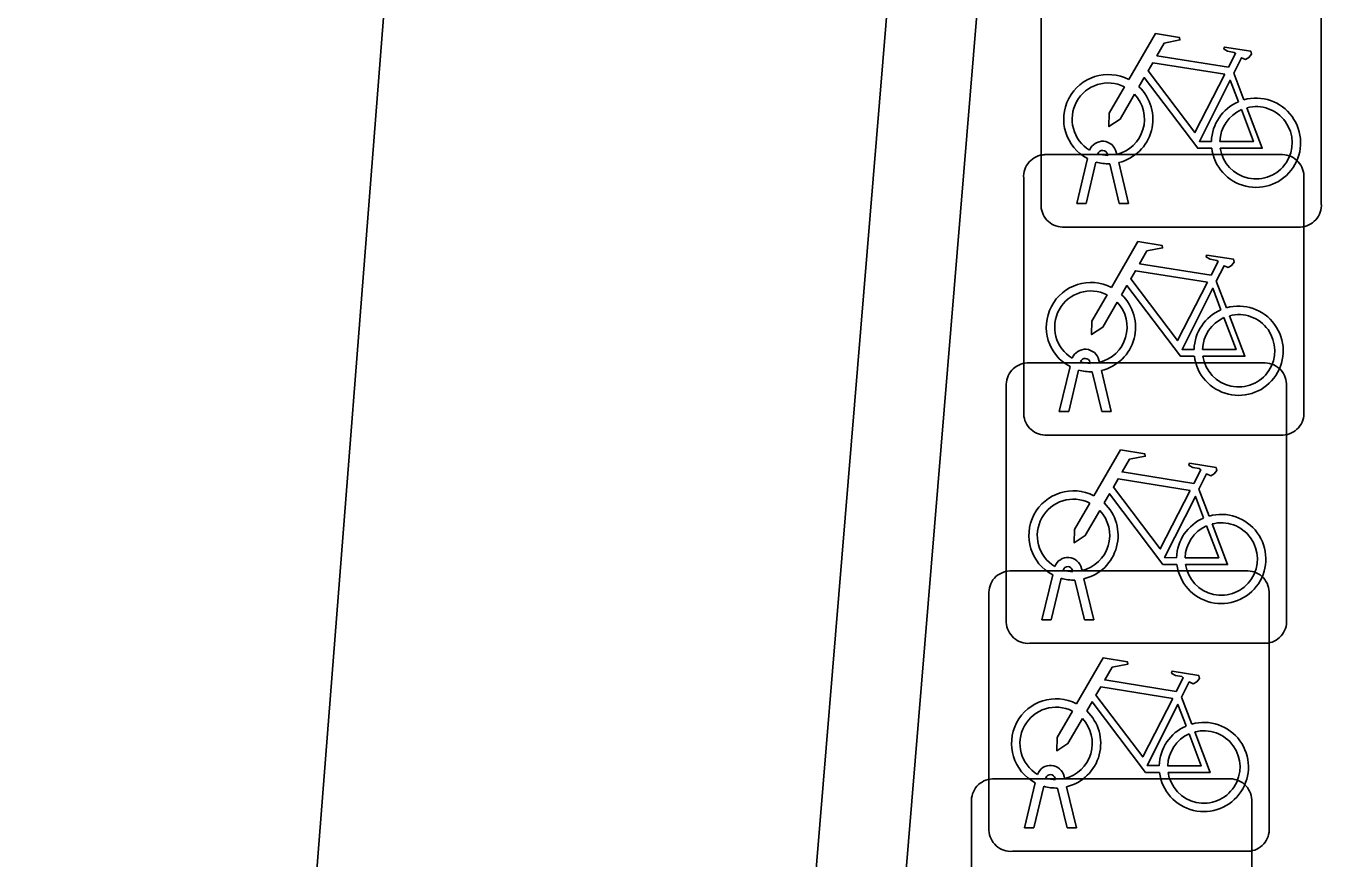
# Model space of a CAD drawing. Extents: x 160664 to 161506, y 382245 to 383288.
# Drawn here: x 161164.685 to 161169.388, y 382902.468 to 382905.433 of the extents above; entities that cross this region are included whole.
import ezdxf

# ---------------------------------------------------------------- set-up
doc = ezdxf.new("R2010")
doc.units = 0
for name, color, linetype in [('IMGEO_Fietsenrek', 7, 'Continuous'), ('IMGEO_Muur', 7, 'Continuous'), ('IMGEO_Pand', 7, 'Continuous')]:
    doc.layers.add(name, color=color, linetype=linetype)

msp = doc.modelspace()

# ---------------------------------------------------------------- linework, layer by layer
at = {"layer": 'IMGEO_Fietsenrek'}
for p, q in [((161169.3015, 382905.6431), (161169.3015, 382904.8022)), ((161169.3015, 382904.8022), (161169.3015, 382905.6431)), ((161168.3025, 382904.7929), (161168.3025, 382905.6338)), ((161168.3025, 382905.6338), (161168.3025, 382904.7929)), ((161168.9892, 382905.2672), (161169.0255, 382905.172)), ((161168.5706, 382904.9854), (161168.5724, 382904.9775)), ((161168.3149, 382904.9765), (161169.1558, 382904.9765)), ((161169.1558, 382904.9765), (161168.3149, 382904.9765)), ((161168.4295, 382904.8023), (161168.4678, 382904.9623)), ((161168.4982, 382904.9501), (161168.4629, 382904.8023)), ((161168.5399, 382904.9739), (161168.5389, 382904.9782)), ((161168.581, 382904.8023), (161168.5471, 382904.944)), ((161168.5794, 382904.9483), (161168.6144, 382904.8023)), ((161168.2405, 382904.0519), (161168.2405, 382904.8928)), ((161168.2405, 382904.8928), (161168.2405, 382904.0519)), ((161169.2395, 382904.9021), (161169.2395, 382904.0612)), ((161169.2395, 382904.0612), (161169.2395, 382904.9021)), ((161168.4629, 382904.8023), (161168.4295, 382904.8023)), ((161168.6144, 382904.8023), (161168.581, 382904.8023)), ((161169.2271, 382904.7185), (161168.3862, 382904.7185)), ((161168.3862, 382904.7185), (161169.2271, 382904.7185)), ((161168.9272, 382904.5262), (161168.9635, 382904.431)), ((161168.2529, 382904.2345), (161169.0938, 382904.2345)), ((161169.0938, 382904.2345), (161168.2529, 382904.2345)), ((161168.4779, 382904.2329), (161168.4769, 382904.2372)), ((161168.5086, 382904.2444), (161168.5104, 382904.2365)), ((161168.3675, 382904.0613), (161168.4058, 382904.2213)), ((161168.4362, 382904.2091), (161168.4009, 382904.0613)), ((161168.519, 382904.0613), (161168.4851, 382904.203)), ((161168.5174, 382904.2073), (161168.5524, 382904.0613)), ((161168.1785, 382903.3099), (161168.1785, 382904.1508)), ((161168.1785, 382904.1508), (161168.1785, 382903.3099)), ((161169.1775, 382904.1601), (161169.1775, 382903.3192)), ((161169.1775, 382903.3192), (161169.1775, 382904.1601)), ((161168.4009, 382904.0613), (161168.3675, 382904.0613)), ((161168.5524, 382904.0613), (161168.519, 382904.0613)), ((161169.1651, 382903.9775), (161168.3242, 382903.9775)), ((161168.3242, 382903.9775), (161169.1651, 382903.9775)), ((161168.8652, 382903.7842), (161168.9015, 382903.689)), ((161168.1909, 382903.4935), (161169.0318, 382903.4935)), ((161169.0318, 382903.4935), (161168.1909, 382903.4935)), ((161168.3055, 382903.3193), (161168.3438, 382903.4793)), ((161168.4159, 382903.4909), (161168.4149, 382903.4952)), ((161168.4466, 382903.5024), (161168.4484, 382903.4945)), ((161168.3742, 382903.4671), (161168.3389, 382903.3193)), ((161168.457, 382903.3193), (161168.4231, 382903.461)), ((161168.4554, 382903.4653), (161168.4904, 382903.3193)), ((161168.1165, 382902.5689), (161168.1165, 382903.4098)), ((161168.1165, 382903.4098), (161168.1165, 382902.5689)), ((161169.1155, 382903.4191), (161169.1155, 382902.5782)), ((161169.1155, 382902.5782), (161169.1155, 382903.4191)), ((161168.3389, 382903.3193), (161168.3055, 382903.3193)), ((161168.4904, 382903.3193), (161168.457, 382903.3193)), ((161169.1031, 382903.2355), (161168.2622, 382903.2355)), ((161168.2622, 382903.2355), (161169.1031, 382903.2355)), ((161168.8032, 382903.0432), (161168.8395, 382902.948)), ((161168.1289, 382902.7525), (161168.9698, 382902.7525)), ((161168.9698, 382902.7525), (161168.1289, 382902.7525)), ((161168.2435, 382902.5783), (161168.2818, 382902.7383)), ((161168.3122, 382902.7261), (161168.2769, 382902.5783)), ((161168.3539, 382902.7499), (161168.3529, 382902.7542)), ((161168.3846, 382902.7614), (161168.3864, 382902.7535)), ((161168.395, 382902.5783), (161168.3611, 382902.72)), ((161168.3934, 382902.7243), (161168.4284, 382902.5783)), ((161168.0545, 382901.8279), (161168.0545, 382902.6688)), ((161168.0545, 382902.6688), (161168.0545, 382901.8279)), ((161169.0535, 382902.6781), (161169.0535, 382901.8372)), ((161169.0535, 382901.8372), (161169.0535, 382902.6781)), ((161168.2769, 382902.5783), (161168.2435, 382902.5783)), ((161168.4284, 382902.5783), (161168.395, 382902.5783)), ((161169.0411, 382902.4945), (161168.2002, 382902.4945)), ((161168.2002, 382902.4945), (161169.0411, 382902.4945))]:
    msp.add_line(p, q, dxfattribs=at)
for points in [[(161168.6151, 382905.2442), (161168.7098, 382905.4077), (161168.796, 382905.3939), (161168.7977, 382905.3852), (161168.7416, 382905.3743), (161168.7154, 382905.329), (161168.9706, 382905.2882)], [(161168.9706, 382905.2882), (161168.9956, 382905.337), (161168.9905, 382905.341), (161168.9673, 382905.3447), (161168.9546, 382905.3522), (161168.9536, 382905.3553), (161168.9558, 382905.3599), (161169.0506, 382905.3448), (161169.0529, 382905.3345), (161169.0435, 382905.3221), (161169.0311, 382905.3157), (161169.0166, 382905.3219), (161168.9892, 382905.2672)], [(161168.9577, 382905.263), (161168.7009, 382905.304), (161168.6842, 382905.2752), (161168.8512, 382905.0549), (161168.9577, 382905.263)], [(161168.9108, 382904.9995), (161168.8611, 382904.9996), (161168.6704, 382905.2513), (161168.6514, 382905.2185)], [(161169.0057, 382905.165), (161168.9764, 382905.2418), (161168.867, 382905.0237), (161168.9097, 382905.0236)], [(161168.6358, 382905.1917), (161168.5842, 382905.1025), (161168.5443, 382905.0765), (161168.5455, 382905.124), (161168.6, 382905.2182)], [(161168.9397, 382905.0235), (161169.0596, 382905.0233), (161169.0164, 382905.1369)], [(161169.0362, 382905.1438), (161169.0912, 382904.9992), (161168.9411, 382904.9995)], [(161168.5531, 382904.5032), (161168.6478, 382904.6667), (161168.734, 382904.6529), (161168.7357, 382904.6442), (161168.6796, 382904.6333), (161168.6534, 382904.588), (161168.9086, 382904.5472)], [(161168.9086, 382904.5472), (161168.9336, 382904.596), (161168.9285, 382904.6), (161168.9053, 382904.6037), (161168.8926, 382904.6112), (161168.8916, 382904.6143), (161168.8938, 382904.6189), (161168.9886, 382904.6038), (161168.9909, 382904.5935), (161168.9815, 382904.5811), (161168.9691, 382904.5747), (161168.9546, 382904.5809), (161168.9272, 382904.5262)], [(161168.8957, 382904.522), (161168.6389, 382904.563), (161168.6222, 382904.5342), (161168.7892, 382904.3139), (161168.8957, 382904.522)], [(161168.5738, 382904.4507), (161168.5222, 382904.3615), (161168.4823, 382904.3355), (161168.4835, 382904.383), (161168.538, 382904.4772)], [(161168.8488, 382904.2585), (161168.7991, 382904.2586), (161168.6084, 382904.5103), (161168.5894, 382904.4775)], [(161168.9437, 382904.424), (161168.9144, 382904.5008), (161168.805, 382904.2827), (161168.8477, 382904.2826)], [(161168.8777, 382904.2825), (161168.9976, 382904.2823), (161168.9544, 382904.3959)], [(161168.9742, 382904.4028), (161169.0292, 382904.2582), (161168.8791, 382904.2585)], [(161168.4911, 382903.7612), (161168.5858, 382903.9247), (161168.672, 382903.9109), (161168.6737, 382903.9022), (161168.6176, 382903.8913), (161168.5914, 382903.846), (161168.8466, 382903.8052)], [(161168.8466, 382903.8052), (161168.8716, 382903.854), (161168.8665, 382903.858), (161168.8433, 382903.8617), (161168.8306, 382903.8692), (161168.8296, 382903.8723), (161168.8318, 382903.8769), (161168.9266, 382903.8618), (161168.9289, 382903.8515), (161168.9195, 382903.8391), (161168.9071, 382903.8327), (161168.8926, 382903.8389), (161168.8652, 382903.7842)], [(161168.8337, 382903.78), (161168.5769, 382903.821), (161168.5602, 382903.7922), (161168.7272, 382903.5719), (161168.8337, 382903.78)], [(161168.7868, 382903.5165), (161168.7371, 382903.5166), (161168.5464, 382903.7683), (161168.5274, 382903.7355)], [(161168.5118, 382903.7087), (161168.4602, 382903.6195), (161168.4203, 382903.5935), (161168.4215, 382903.641), (161168.476, 382903.7352)], [(161168.8817, 382903.682), (161168.8524, 382903.7588), (161168.743, 382903.5407), (161168.7857, 382903.5406)], [(161168.8157, 382903.5405), (161168.9356, 382903.5403), (161168.8924, 382903.6539)], [(161168.9122, 382903.6608), (161168.9672, 382903.5162), (161168.8171, 382903.5165)], [(161168.4291, 382903.0202), (161168.5238, 382903.1837), (161168.61, 382903.1699), (161168.6117, 382903.1612), (161168.5556, 382903.1503), (161168.5294, 382903.105), (161168.7846, 382903.0642)], [(161168.7846, 382903.0642), (161168.8096, 382903.113), (161168.8045, 382903.117), (161168.7813, 382903.1207), (161168.7686, 382903.1282), (161168.7676, 382903.1313), (161168.7698, 382903.1359), (161168.8646, 382903.1208), (161168.8669, 382903.1105), (161168.8575, 382903.0981), (161168.8451, 382903.0917), (161168.8306, 382903.0979), (161168.8032, 382903.0432)], [(161168.7717, 382903.039), (161168.5149, 382903.08), (161168.4982, 382903.0512), (161168.6652, 382902.8309), (161168.7717, 382903.039)], [(161168.7248, 382902.7755), (161168.6751, 382902.7756), (161168.4844, 382903.0273), (161168.4654, 382902.9945)], [(161168.8197, 382902.941), (161168.7904, 382903.0178), (161168.681, 382902.7997), (161168.7237, 382902.7996)], [(161168.4498, 382902.9677), (161168.3982, 382902.8785), (161168.3583, 382902.8525), (161168.3595, 382902.9), (161168.414, 382902.9942)], [(161168.8502, 382902.9198), (161168.9052, 382902.7752), (161168.7551, 382902.7755)], [(161168.7537, 382902.7995), (161168.8736, 382902.7993), (161168.8304, 382902.9129)]]:
    msp.add_lwpolyline(points, dxfattribs=at)
for centre, radius, start, end in [((161168.5421, 382905.1029), 0.159, 62.6766, 242.1369), ((161168.5421, 382905.1029), 0.129, 63.3192, 238.903), ((161168.5421, 382905.1029), 0.159, 283.5766, 46.6042), ((161168.5421, 382905.1029), 0.129, 283.6043, 43.4302), ((161169.0687, 382905.0189), 0.159, 187.0065, 105.7708), ((161169.0687, 382905.0189), 0.159, 113.3408, 178.3217), ((161169.0687, 382905.0189), 0.129, 113.923, 177.9556), ((161169.0687, 382905.0189), 0.129, 188.6715, 104.5883), ((161168.5219, 382904.9743), 0.0499, 12.8025, 158.6934), ((161168.5219, 382904.9743), 0.0174, 12.8025, 163.4502), ((161168.3182, 382904.8986), 0.0779, 92.4484, 184.2845), ((161168.3182, 382904.8986), 0.0779, 92.4484, 184.2845), ((161168.5421, 382905.1029), 0.159, 253.9967, 271.7867), ((161168.5421, 382905.1029), 0.129, 253.415, 269.0204), ((161169.1616, 382904.8988), 0.0779, 2.4484, 94.2845), ((161169.1616, 382904.8988), 0.0779, 2.4484, 94.2845), ((161169.2238, 382904.7964), 0.0779, 272.4484, 4.2845), ((161169.2238, 382904.7964), 0.0779, 272.4484, 4.2845), ((161168.3804, 382904.7962), 0.0779, 182.4484, 274.2845), ((161168.3804, 382904.7962), 0.0779, 182.4484, 274.2845), ((161168.4801, 382904.3619), 0.159, 62.6766, 242.1369), ((161168.4801, 382904.3619), 0.129, 63.3192, 238.903), ((161168.4801, 382904.3619), 0.159, 283.5766, 46.6042), ((161168.4801, 382904.3619), 0.129, 283.6043, 43.4302), ((161169.0067, 382904.2779), 0.159, 113.3408, 178.3217), ((161169.0067, 382904.2779), 0.159, 187.0065, 105.7708), ((161169.0067, 382904.2779), 0.129, 113.923, 177.9556), ((161169.0067, 382904.2779), 0.129, 188.6715, 104.5883), ((161168.4599, 382904.2333), 0.0499, 12.8025, 158.6934), ((161168.2562, 382904.1566), 0.0779, 92.4484, 184.2845), ((161168.2562, 382904.1566), 0.0779, 92.4484, 184.2845), ((161168.4599, 382904.2333), 0.0174, 12.8025, 163.4502), ((161168.4801, 382904.3619), 0.129, 253.415, 269.0204), ((161169.0996, 382904.1568), 0.0779, 2.4484, 94.2845), ((161169.0996, 382904.1568), 0.0779, 2.4484, 94.2845), ((161168.4801, 382904.3619), 0.159, 253.9967, 271.7867), ((161168.3184, 382904.0552), 0.0779, 182.4484, 274.2845), ((161168.3184, 382904.0552), 0.0779, 182.4484, 274.2845), ((161169.1618, 382904.0554), 0.0779, 272.4484, 4.2845), ((161169.1618, 382904.0554), 0.0779, 272.4484, 4.2845), ((161168.4181, 382903.6199), 0.159, 62.6766, 242.1369), ((161168.4181, 382903.6199), 0.129, 63.3192, 238.903), ((161168.4181, 382903.6199), 0.159, 283.5766, 46.6042), ((161168.4181, 382903.6199), 0.129, 283.6043, 43.4302), ((161168.9447, 382903.5359), 0.159, 113.3408, 178.3217), ((161168.9447, 382903.5359), 0.159, 187.0065, 105.7708), ((161168.9447, 382903.5359), 0.129, 113.923, 177.9556), ((161168.9447, 382903.5359), 0.129, 188.6715, 104.5883), ((161168.3979, 382903.4913), 0.0499, 12.8025, 158.6934), ((161168.1942, 382903.4156), 0.0779, 92.4484, 184.2845), ((161168.1942, 382903.4156), 0.0779, 92.4484, 184.2845), ((161168.3979, 382903.4913), 0.0174, 12.8025, 163.4502), ((161168.4181, 382903.6199), 0.129, 253.415, 269.0204), ((161169.0376, 382903.4158), 0.0779, 2.4484, 94.2845), ((161169.0376, 382903.4158), 0.0779, 2.4484, 94.2845), ((161168.4181, 382903.6199), 0.159, 253.9967, 271.7867), ((161168.2564, 382903.3132), 0.0779, 182.4484, 274.2845), ((161168.2564, 382903.3132), 0.0779, 182.4484, 274.2845), ((161169.0998, 382903.3134), 0.0779, 272.4484, 4.2845), ((161169.0998, 382903.3134), 0.0779, 272.4484, 4.2845), ((161168.3561, 382902.8789), 0.159, 62.6766, 242.1369), ((161168.3561, 382902.8789), 0.129, 63.3192, 238.903), ((161168.3561, 382902.8789), 0.129, 283.6043, 43.4302), ((161168.3561, 382902.8789), 0.159, 283.5766, 46.6042), ((161168.8827, 382902.7949), 0.159, 113.3408, 178.3217), ((161168.8827, 382902.7949), 0.159, 187.0065, 105.7708), ((161168.8827, 382902.7949), 0.129, 188.6715, 104.5883), ((161168.8827, 382902.7949), 0.129, 113.923, 177.9556), ((161168.3359, 382902.7503), 0.0499, 12.8025, 158.6934), ((161168.1322, 382902.6746), 0.0779, 92.4484, 184.2845), ((161168.1322, 382902.6746), 0.0779, 92.4484, 184.2845), ((161168.3561, 382902.8789), 0.159, 253.9967, 271.7867), ((161168.3359, 382902.7503), 0.0174, 12.8025, 163.4502), ((161168.3561, 382902.8789), 0.129, 253.415, 269.0204), ((161168.9756, 382902.6748), 0.0779, 2.4484, 94.2845), ((161168.9756, 382902.6748), 0.0779, 2.4484, 94.2845), ((161168.1944, 382902.5722), 0.0779, 182.4484, 274.2845), ((161168.1944, 382902.5722), 0.0779, 182.4484, 274.2845), ((161169.0378, 382902.5724), 0.0779, 272.4484, 4.2845), ((161169.0378, 382902.5724), 0.0779, 272.4484, 4.2845)]:
    msp.add_arc(centre, radius, start, end, dxfattribs=at)
at = {"layer": 'IMGEO_Muur'}
for points in [[(161166.726, 382889.033), (161166.405, 382889.176), (161168.612, 382915.876), (161169.505, 382915.825), (161170.605, 382929.186), (161170.764, 382930.783), (161169.311, 382930.933), (161169.897, 382937.811), (161168.502, 382937.978)], [(161169.816, 382933.09), (161169.657, 382931.219), (161171.114, 382931.069), (161170.924, 382929.16), (161169.798, 382915.487), (161168.905, 382915.539), (161166.744, 382889.392), (161180.917, 382884.147)]]:
    msp.add_lwpolyline(points, dxfattribs=at)
at = {"layer": 'IMGEO_Pand'}
msp.add_lwpolyline([(161166.726, 382889.033), (161164.685, 382889.202), (161168.502, 382937.978)], dxfattribs=at)

doc.saveas('drawing.dxf')
